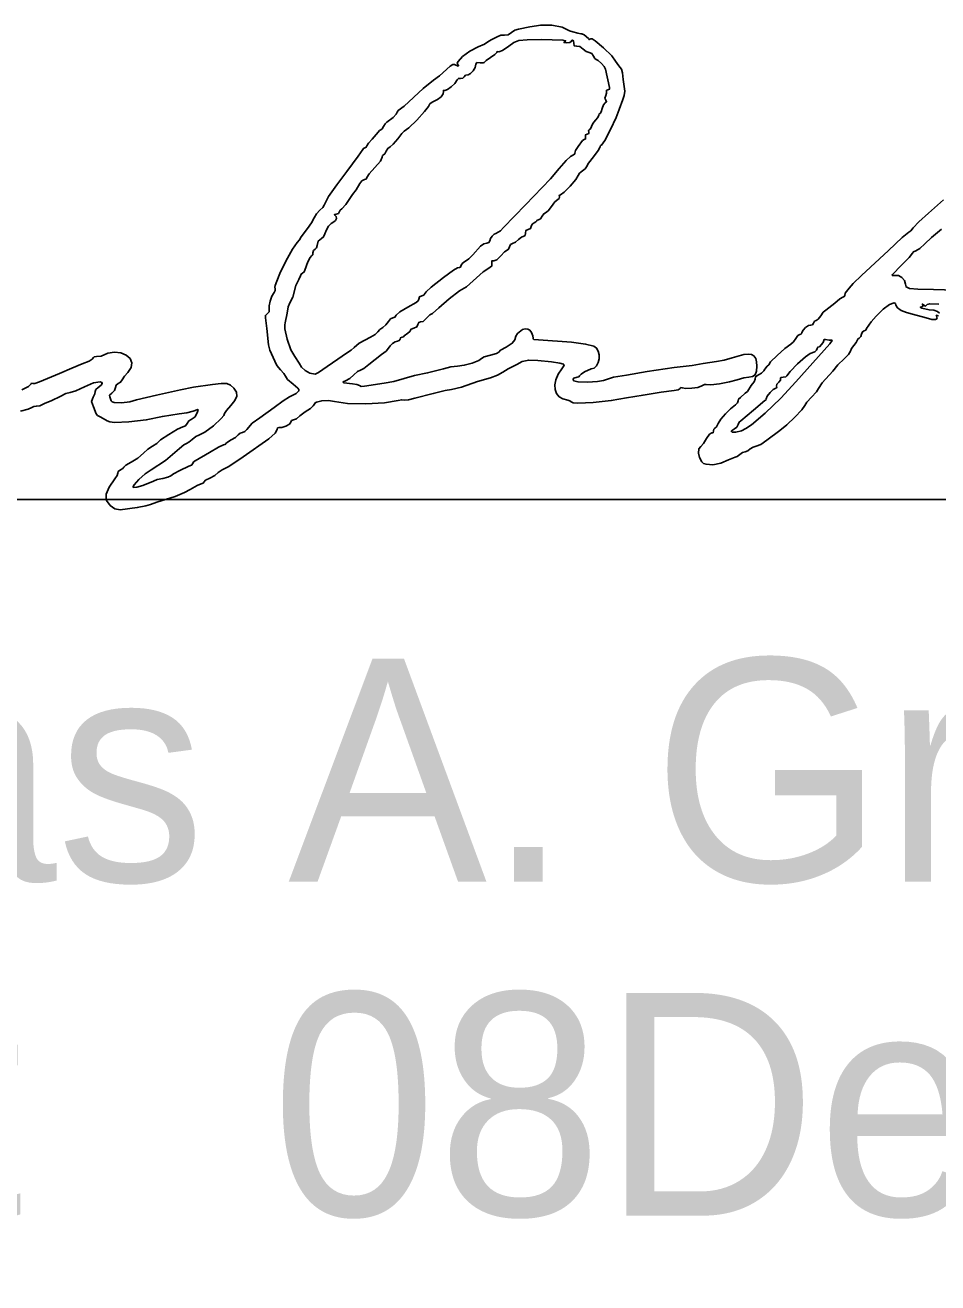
# Model space of a CAD drawing. Extents: x 0 to 34, y 0 to 22.
# Drawn here: x 25.101 to 25.675, y 8.434 to 9.224 of the extents above; entities that cross this region are included whole.
import ezdxf

# ---------------------------------------------------------------- set-up
doc = ezdxf.new("R2010")
doc.units = 0
doc.layers.add('SH_Data', color=7, linetype='Continuous')
doc.layers.add('SH_Text', color=7, linetype='Continuous')

msp = doc.modelspace()

# ---------------------------------------------------------------- linework, layer by layer
at = {"layer": 'SH_Data'}
msp.add_line((24.52788, 8.92624), (28.02788, 8.92624), dxfattribs=at)
at = {"layer": 'SH_Text'}
for points in [[(25.09861, 8.98196), (25.10325, 8.98311), (25.10562, 8.9841), (25.10697, 8.98477), (25.10844, 8.98491), (25.11063, 8.9853), (25.11367, 8.98658), (25.11821, 8.98848), (25.12334, 8.99109), (25.12696, 8.99293), (25.12975, 8.99369), (25.13327, 8.99473), (25.13867, 8.99723), (25.1444, 8.99957), (25.14854, 9.00024), (25.14964, 8.99996), (25.1499, 8.99929), (25.14916, 8.99822), (25.14729, 8.99677), (25.14583, 8.99544), (25.14544, 8.99429), (25.14525, 8.9928), (25.14426, 8.99065), (25.14314, 8.98793), (25.14434, 8.98458), (25.14601, 8.98009), (25.1469, 8.97908), (25.14901, 8.97809), (25.153, 8.97588), (25.15455, 8.97519), (25.15756, 8.97484), (25.1666, 8.97507), (25.17752, 8.97637), (25.18771, 8.97854), (25.19812, 8.98023), (25.20308, 8.98087), (25.20709, 8.98196), (25.20993, 8.98293), (25.21011, 8.9825), (25.20981, 8.98136), (25.20827, 8.97828), (25.20581, 8.97672), (25.20437, 8.97573), (25.2033, 8.97409), (25.20221, 8.97254), (25.20059, 8.97199), (25.19721, 8.97054), (25.19168, 8.96726), (25.18651, 8.96375), (25.18423, 8.9616), (25.18141, 8.95978), (25.17858, 8.95802), (25.17575, 8.95539), (25.17234, 8.95241), (25.16815, 8.94981), (25.1648, 8.94793), (25.1634, 8.9467), (25.16278, 8.94586), (25.1613, 8.94495), (25.15994, 8.94396), (25.15961, 8.94292), (25.15927, 8.94142), (25.15789, 8.93932), (25.15415, 8.93408), (25.1524, 8.9296), (25.15227, 8.92762), (25.15263, 8.9258), (25.15483, 8.92262), (25.15787, 8.92053), (25.16123, 8.91995), (25.17192, 8.92123), (25.17736, 8.92234), (25.18024, 8.92328), (25.18423, 8.92464), (25.1957, 8.92829), (25.20157, 8.93069), (25.20507, 8.93255), (25.20953, 8.93522), (25.2131, 8.93658), (25.21356, 8.93672), (25.21375, 8.9373), (25.21483, 8.9384), (25.21744, 8.93979), (25.22053, 8.94146), (25.22278, 8.94323), (25.22534, 8.94508), (25.22933, 8.94714), (25.23849, 8.9532), (25.2545, 8.96452), (25.25845, 8.9681), (25.25975, 8.97034), (25.26007, 8.97138), (25.26088, 8.9715), (25.26279, 8.97157), (25.2653, 8.97247), (25.2675, 8.97378), (25.26843, 8.97504), (25.2689, 8.97595), (25.27001, 8.97633), (25.27185, 8.9771), (25.27408, 8.97894), (25.27731, 8.98154), (25.28072, 8.98353), (25.28245, 8.98511), (25.28319, 8.98627), (25.28355, 8.98697), (25.28455, 8.98757), (25.28786, 8.98837), (25.29203, 8.98854), (25.29592, 8.98792), (25.304, 8.98675), (25.31551, 8.98651), (25.32718, 8.98713), (25.33579, 8.98858), (25.3381, 8.989), (25.33985, 8.98887), (25.34231, 8.98901), (25.34628, 8.99007), (25.35784, 8.99289), (25.36538, 8.99476), (25.36929, 8.99554), (25.37564, 8.99689), (25.38562, 9.00043), (25.39387, 9.00288), (25.39827, 9.00456), (25.40153, 9.00643), (25.40507, 9.00845), (25.41032, 9.0112), (25.41385, 9.01308), (25.41792, 9.01392), (25.42367, 9.01381), (25.43226, 9.01285), (25.43735, 9.01212), (25.43972, 9.01144), (25.44008, 9.01098), (25.43998, 9.01038), (25.43873, 9.00855), (25.43645, 9.00504), (25.43499, 9.00163), (25.43434, 8.99841), (25.43447, 8.9955), (25.43537, 8.99298), (25.43701, 8.99097), (25.43937, 8.98956), (25.44244, 8.98886), (25.44374, 8.98846), (25.44447, 8.98773), (25.44572, 8.9872), (25.44875, 8.98698), (25.45833, 8.98732), (25.46971, 8.9885), (25.47939, 8.99025), (25.48979, 8.99202), (25.50107, 8.99375), (25.50927, 8.99491), (25.51179, 8.99537), (25.51303, 8.99616), (25.51355, 8.9967), (25.51433, 8.99659), (25.51668, 8.99614), (25.52039, 8.99627), (25.52418, 8.99684), (25.52678, 8.99774), (25.5284, 8.99853), (25.5295, 8.9986), (25.53241, 8.99847), (25.53786, 8.99913), (25.54396, 9.00028), (25.54882, 9.00162), (25.55298, 9.00285), (25.55629, 9.00331), (25.5586, 9.00361), (25.56015, 9.00479), (25.56103, 9.00696), (25.5613, 9.01022), (25.56111, 9.01295), (25.56051, 9.01505), (25.55945, 9.01655), (25.55789, 9.01745), (25.55578, 9.01777), (25.55309, 9.01753), (25.54578, 9.0154), (25.5407, 9.01393), (25.53579, 9.01309), (25.52755, 9.0119), (25.52057, 9.01064), (25.50932, 9.00937), (25.49241, 9.00675), (25.47939, 9.00459), (25.47113, 9.00313), (25.46483, 9.0012), (25.46107, 9.00043), (25.45485, 9.00011), (25.44894, 9.00029), (25.4461, 9.00098), (25.44591, 9.00198), (25.4462, 9.00268), (25.44827, 9.00324), (25.44939, 9.00347), (25.44986, 9.00402), (25.45078, 9.00511), (25.45291, 9.00659), (25.45713, 9.00845), (25.45904, 9.00897), (25.46052, 9.01037), (25.46154, 9.01238), (25.46208, 9.01476), (25.4621, 9.01725), (25.46158, 9.01958), (25.46049, 9.02152), (25.45879, 9.02279), (25.4536, 9.024), (25.44475, 9.02519), (25.42396, 9.02661), (25.42119, 9.02692), (25.42063, 9.02727), (25.42059, 9.02776), (25.42049, 9.02926), (25.41972, 9.03134), (25.41864, 9.03273), (25.41724, 9.03345), (25.41565, 9.03356), (25.41398, 9.03311), (25.41093, 9.03074), (25.40978, 9.02892), (25.40906, 9.02675), (25.40757, 9.02453), (25.40364, 9.02209), (25.40023, 9.02011), (25.39904, 9.01892), (25.39767, 9.01813), (25.39383, 9.01712), (25.38987, 9.01602), (25.38823, 9.01502), (25.38649, 9.01367), (25.38236, 9.01208), (25.37741, 9.01074), (25.37322, 9.01019), (25.36902, 9.00966), (25.36427, 9.00841), (25.35437, 9.00586), (25.34613, 9.00422), (25.3331, 9.00061), (25.32703, 8.9994), (25.31476, 8.99755), (25.31263, 8.99741), (25.31145, 8.99795), (25.30997, 8.99864), (25.30723, 8.99896), (25.3017, 8.9997), (25.30128, 9.00034), (25.30275, 9.001), (25.30537, 9.00233), (25.30805, 9.00461), (25.31037, 9.00671), (25.31214, 9.00758), (25.31425, 9.00866), (25.31741, 9.01127), (25.32533, 9.01746), (25.3283, 9.01964), (25.32983, 9.02137), (25.33074, 9.02287), (25.33222, 9.0243), (25.33393, 9.02536), (25.33549, 9.02579), (25.33656, 9.02619), (25.33701, 9.02711), (25.33739, 9.02803), (25.33831, 9.02841), (25.33923, 9.02863), (25.33961, 9.02914), (25.34183, 9.03088), (25.34326, 9.03183), (25.34356, 9.03269), (25.34398, 9.03342), (25.34568, 9.03406), (25.34766, 9.03489), (25.3483, 9.0363), (25.34873, 9.03753), (25.34998, 9.03796), (25.35149, 9.03822), (25.35213, 9.03894), (25.35573, 9.04245), (25.35732, 9.04326), (25.36132, 9.04674), (25.36791, 9.05239), (25.37437, 9.05749), (25.3787, 9.0601), (25.38916, 9.06936), (25.39346, 9.07226), (25.39481, 9.07315), (25.39481, 9.07485), (25.39472, 9.07639), (25.39588, 9.07645), (25.39777, 9.077), (25.40033, 9.07957), (25.40269, 9.08206), (25.40434, 9.0831), (25.40522, 9.08367), (25.40574, 9.08505), (25.40643, 9.08653), (25.40776, 9.08732), (25.40959, 9.08816), (25.41156, 9.08972), (25.41339, 9.09117), (25.41487, 9.09178), (25.41572, 9.09229), (25.41584, 9.09374), (25.41605, 9.09532), (25.41752, 9.09597), (25.41898, 9.09662), (25.41948, 9.098), (25.41996, 9.09939), (25.42121, 9.10021), (25.42244, 9.10076), (25.42295, 9.10143), (25.42329, 9.10197), (25.42411, 9.1022), (25.42522, 9.10284), (25.42626, 9.10437), (25.42732, 9.1059), (25.42849, 9.10654), (25.43009, 9.10769), (25.4322, 9.11045), (25.43437, 9.11335), (25.43614, 9.11484), (25.43706, 9.11553), (25.43713, 9.11657), (25.43712, 9.11746), (25.43779, 9.11782), (25.44018, 9.11949), (25.44395, 9.12328), (25.44743, 9.12739), (25.44897, 9.13001), (25.44975, 9.1314), (25.45159, 9.13288), (25.45343, 9.13427), (25.4542, 9.13547), (25.45547, 9.13773), (25.45852, 9.14171), (25.46157, 9.1457), (25.46286, 9.14799), (25.46309, 9.14875), (25.46362, 9.14907), (25.46562, 9.15208), (25.4692, 9.15896), (25.47274, 9.16647), (25.47465, 9.17138), (25.47693, 9.17766), (25.47787, 9.18027), (25.47824, 9.18293), (25.47728, 9.19031), (25.47684, 9.19447), (25.47617, 9.19678), (25.4746, 9.19891), (25.47243, 9.20179), (25.47011, 9.20514), (25.46494, 9.21022), (25.45961, 9.21462), (25.45772, 9.2158), (25.45679, 9.2159), (25.45612, 9.21534), (25.45538, 9.21612), (25.45276, 9.21836), (25.45134, 9.21906), (25.45073, 9.21895), (25.44877, 9.21954), (25.44567, 9.22038), (25.4435, 9.22093), (25.43881, 9.22319), (25.43251, 9.2244), (25.42548, 9.22447), (25.41861, 9.22332), (25.4114, 9.222), (25.40911, 9.22141), (25.40704, 9.2199), (25.40501, 9.21838), (25.40274, 9.21827), (25.40037, 9.21818), (25.39799, 9.21713), (25.39433, 9.21535), (25.39216, 9.21396), (25.39004, 9.21254), (25.38622, 9.21076), (25.3809, 9.20803), (25.37632, 9.20474), (25.37346, 9.2017), (25.37298, 9.20054), (25.37329, 9.19976), (25.37393, 9.19906), (25.37356, 9.1988), (25.37115, 9.19967), (25.3702, 9.19973), (25.36858, 9.19877), (25.3618, 9.19269), (25.35798, 9.18987), (25.35163, 9.18472), (25.33964, 9.17365), (25.33593, 9.17078), (25.33527, 9.16982), (25.33453, 9.16847), (25.33274, 9.16652), (25.32876, 9.16352), (25.32758, 9.16251), (25.3266, 9.16081), (25.32574, 9.15927), (25.32485, 9.15862), (25.32404, 9.1582), (25.32338, 9.15719), (25.31951, 9.15275), (25.31716, 9.15027), (25.31618, 9.14854), (25.31579, 9.14769), (25.31488, 9.14734), (25.31396, 9.14705), (25.31357, 9.14636), (25.31075, 9.1421), (25.30359, 9.13257), (25.29727, 9.12402), (25.29205, 9.11681), (25.28927, 9.11136), (25.28851, 9.10988), (25.28668, 9.10815), (25.28457, 9.10595), (25.28314, 9.10335), (25.28147, 9.10023), (25.2788, 9.09677), (25.27489, 9.09135), (25.27393, 9.08961), (25.27235, 9.08788), (25.26953, 9.08374), (25.26533, 9.07618), (25.26143, 9.06839), (25.25953, 9.06357), (25.25859, 9.06075), (25.25828, 9.05971), (25.25849, 9.05874), (25.25853, 9.05766), (25.25782, 9.05635), (25.25652, 9.05412), (25.25543, 9.0511), (25.25477, 9.04807), (25.25478, 9.04583), (25.25473, 9.04424), (25.25356, 9.04311), (25.2524, 9.04201), (25.2524, 9.04049), (25.25325, 9.03382), (25.2544, 9.0235), (25.25523, 9.02019), (25.25628, 9.018), (25.25838, 9.01327), (25.2597, 9.01064), (25.26198, 9.0079), (25.26409, 9.00553), (25.26496, 9.00376), (25.26638, 9.00177), (25.26978, 8.99887), (25.27273, 8.99638), (25.27337, 8.99541), (25.27343, 8.99454), (25.27175, 8.99287), (25.26755, 8.99088), (25.2635, 8.98841), (25.25802, 8.98427), (25.2489, 8.97764), (25.24407, 8.97431), (25.24072, 8.97038), (25.23953, 8.96907), (25.23807, 8.96852), (25.23657, 8.96805), (25.23528, 8.96692), (25.23352, 8.96534), (25.23089, 8.96378), (25.22859, 8.96247), (25.22764, 8.96148), (25.22719, 8.96093), (25.22612, 8.9607), (25.22289, 8.95929), (25.21726, 8.95592), (25.20836, 8.95067), (25.20726, 8.94997), (25.2068, 8.949), (25.20605, 8.948), (25.20423, 8.94726), (25.19855, 8.94458), (25.19472, 8.94248), (25.193, 8.94128), (25.19109, 8.94028), (25.18788, 8.93954), (25.18445, 8.93882), (25.18203, 8.93785), (25.17535, 8.93519), (25.17158, 8.93419), (25.16938, 8.93397), (25.16929, 8.9345), (25.16998, 8.93561), (25.17297, 8.9389), (25.17695, 8.94248), (25.18055, 8.94498), (25.18953, 8.95092), (25.19851, 8.95832), (25.20118, 8.96062), (25.20288, 8.96157), (25.20435, 8.96233), (25.20644, 8.96415), (25.2087, 8.96598), (25.21057, 8.96676), (25.21431, 8.96858), (25.21974, 8.97271), (25.22464, 8.97728), (25.22619, 8.97914), (25.22677, 8.9804), (25.22792, 8.98234), (25.23067, 8.98549), (25.23329, 8.98864), (25.23444, 8.99134), (25.23419, 8.99383), (25.23256, 8.99635), (25.23051, 8.99828), (25.22816, 8.9992), (25.22464, 8.99923), (25.21909, 8.99852), (25.20724, 8.99688), (25.19899, 8.99517), (25.184, 8.99195), (25.17141, 8.98894), (25.16715, 8.98773), (25.16191, 8.98718), (25.15746, 8.98735), (25.15609, 8.98773), (25.15559, 8.98832), (25.15463, 8.99083), (25.15439, 8.99191), (25.15593, 8.99328), (25.15756, 8.9949), (25.15819, 8.99673), (25.15865, 8.9983), (25.15992, 8.99915), (25.16137, 9.00007), (25.16243, 9.00164), (25.16378, 9.00383), (25.16592, 9.00622), (25.16816, 9.00933), (25.16854, 9.01229), (25.16736, 9.01492), (25.16494, 9.01703), (25.1616, 9.01843), (25.15763, 9.01892), (25.15337, 9.01832), (25.14911, 9.01644), (25.14626, 9.01613), (25.14488, 9.01605), (25.1443, 9.0155), (25.14354, 9.01459), (25.14167, 9.01339), (25.13721, 9.01155), (25.13085, 9.00894), (25.12304, 9.00545), (25.11035, 9.00023), (25.10744, 8.99931), (25.10617, 8.9993), (25.10551, 8.99943), (25.10524, 8.99894), (25.10354, 8.99738), (25.09944, 8.99528)], [(25.67859, 9.11466), (25.66904, 9.10633), (25.66301, 9.10082), (25.65949, 9.097), (25.65795, 9.09516), (25.65668, 9.09439), (25.65252, 9.09101), (25.64401, 9.08289), (25.62708, 9.06704), (25.62174, 9.06201), (25.61934, 9.05911), (25.61685, 9.05611), (25.61663, 9.05446), (25.61622, 9.05384), (25.61538, 9.05359), (25.61339, 9.05246), (25.61024, 9.04976), (25.60464, 9.04543), (25.60302, 9.04417), (25.6014, 9.04187), (25.59987, 9.03973), (25.59851, 9.03883), (25.5975, 9.03834), (25.59683, 9.03716), (25.59617, 9.03606), (25.59513, 9.03596), (25.59366, 9.03571), (25.59184, 9.0345), (25.59027, 9.03285), (25.58961, 9.0313), (25.58924, 9.03049), (25.58833, 9.03015), (25.58704, 9.02939), (25.58572, 9.02757), (25.58425, 9.02547), (25.58259, 9.02403), (25.57891, 9.0213), (25.57397, 9.01692), (25.56987, 9.01285), (25.56868, 9.01103), (25.5677, 9.01012), (25.56618, 9.00833), (25.5656, 9.00719), (25.56421, 9.00581), (25.56119, 9.00414), (25.56042, 9.00349), (25.5601, 9.00198), (25.55965, 9.00023), (25.55858, 8.999), (25.55758, 8.99809), (25.5553, 8.99419), (25.55389, 8.99311), (25.55097, 8.99054), (25.54982, 8.98949), (25.54946, 8.98834), (25.54904, 8.98711), (25.54773, 8.98585), (25.54471, 8.98343), (25.54148, 8.98018), (25.53869, 8.97682), (25.537, 8.97405), (25.53588, 8.97198), (25.53492, 8.97112), (25.53431, 8.97062), (25.53406, 8.96941), (25.53375, 8.96828), (25.53291, 8.96815), (25.53152, 8.9674), (25.52971, 8.96459), (25.52779, 8.96152), (25.52608, 8.95975), (25.52482, 8.95814), (25.52452, 8.95556), (25.52513, 8.95264), (25.52662, 8.94996), (25.52776, 8.94905), (25.52937, 8.94846), (25.5336, 8.94822), (25.53855, 8.94917), (25.54344, 8.95126), (25.54756, 8.95289), (25.54896, 8.9534), (25.55055, 8.95463), (25.55225, 8.95586), (25.55389, 8.95637), (25.55548, 8.95688), (25.55706, 8.9581), (25.55884, 8.95933), (25.5609, 8.95984), (25.56371, 8.96083), (25.56749, 8.96361), (25.57559, 8.96974), (25.58, 8.97318), (25.5852, 8.97803), (25.58954, 8.98265), (25.59135, 8.9854), (25.59263, 8.98748), (25.59569, 8.99074), (25.59876, 8.99399), (25.60003, 8.99603), (25.60225, 8.99967), (25.60893, 9.00702), (25.61218, 9.01097), (25.61609, 9.01482), (25.61885, 9.01758), (25.62, 9.01963), (25.62063, 9.02131), (25.62217, 9.02321), (25.6237, 9.02496), (25.62434, 9.0263), (25.6247, 9.02719), (25.62557, 9.02783), (25.62653, 9.02876), (25.62709, 9.03031), (25.62767, 9.03173), (25.62866, 9.03232), (25.62966, 9.03277), (25.63025, 9.03384), (25.63301, 9.03803), (25.6362, 9.04154), (25.64069, 9.04607), (25.64469, 9.04896), (25.64755, 9.04988), (25.64835, 9.04948), (25.64864, 9.04846), (25.64959, 9.04688), (25.65203, 9.04522), (25.65538, 9.04379), (25.65906, 9.04289), (25.66762, 9.04054), (25.67115, 9.03956), (25.67348, 9.03945), (25.6745, 9.04019), (25.67406, 9.04175), (25.67397, 9.04216), (25.67449, 9.04199), (25.67533, 9.04185)], [(25.69965, 9.05752), (25.67235, 9.05829), (25.66242, 9.05856), (25.65716, 9.05903), (25.65508, 9.06), (25.65472, 9.06173), (25.65408, 9.06402), (25.65244, 9.06589), (25.65018, 9.06704), (25.6477, 9.06716), (25.64638, 9.06704), (25.64645, 9.06774), (25.652, 9.07344), (25.65698, 9.07853), (25.65906, 9.08116), (25.65966, 9.08194), (25.6611, 9.08256), (25.66361, 9.08407), (25.66676, 9.08699), (25.67101, 9.09094), (25.67729, 9.09634)], [(25.67601, 9.04349), (25.67475, 9.04452), (25.67252, 9.04529), (25.66959, 9.04565), (25.66485, 9.04663), (25.66393, 9.04724), (25.66501, 9.04751), (25.66562, 9.04781), (25.66545, 9.0486), (25.66532, 9.04912), (25.66627, 9.04849), (25.66732, 9.04789), (25.66774, 9.04821), (25.66831, 9.049), (25.66992, 9.04941), (25.67552, 9.04904)]]:
    msp.add_lwpolyline(points, dxfattribs=at)
for points in [[(25.28576, 9.00624), (25.28374, 9.00508), (25.28041, 9.00584), (25.2775, 9.00734), (25.27517, 9.00947), (25.27357, 9.01212), (25.2709, 9.01626), (25.26849, 9.02036), (25.26617, 9.02704), (25.26471, 9.03364), (25.26454, 9.03607), (25.26487, 9.03747), (25.26609, 9.04348), (25.26681, 9.04749), (25.26783, 9.04999), (25.26956, 9.05359), (25.27155, 9.06091), (25.27337, 9.06472), (25.27451, 9.06701), (25.27489, 9.06797), (25.27581, 9.06866), (25.27673, 9.0694), (25.27711, 9.07046), (25.27905, 9.07571), (25.28056, 9.07845), (25.28163, 9.07963), (25.28212, 9.08015), (25.28232, 9.08139), (25.28271, 9.08278), (25.28363, 9.08366), (25.28455, 9.08456), (25.28494, 9.08602), (25.28561, 9.08874), (25.28772, 9.09029), (25.28895, 9.09139), (25.2898, 9.09326), (25.29071, 9.09575), (25.2921, 9.09807), (25.29373, 9.09989), (25.29537, 9.1009), (25.2965, 9.10172), (25.29703, 9.10297), (25.29688, 9.10424), (25.29599, 9.1051), (25.2958, 9.10543), (25.29686, 9.1056), (25.29825, 9.10602), (25.29882, 9.10694), (25.2993, 9.1081), (25.30045, 9.10909), (25.30303, 9.11166), (25.30714, 9.11798), (25.30935, 9.12107), (25.3118, 9.12499), (25.31311, 9.12667), (25.31459, 9.12737), (25.31571, 9.12776), (25.31618, 9.12869), (25.31764, 9.13109), (25.32115, 9.13499), (25.32469, 9.13901), (25.32587, 9.14148), (25.32597, 9.14255), (25.32656, 9.143), (25.32748, 9.14366), (25.32836, 9.14525), (25.32941, 9.14696), (25.33073, 9.1479), (25.33277, 9.14957), (25.33555, 9.15303), (25.33812, 9.15637), (25.33965, 9.15775), (25.34248, 9.15992), (25.34748, 9.16483), (25.35236, 9.17012), (25.35481, 9.1734), (25.35577, 9.17492), (25.35727, 9.17603), (25.3605, 9.17771), (25.36285, 9.17949), (25.36418, 9.18125), (25.36432, 9.18281), (25.36434, 9.18356), (25.36519, 9.18349), (25.36684, 9.18394), (25.36918, 9.18563), (25.37144, 9.18788), (25.37283, 9.19002), (25.37366, 9.19098), (25.37503, 9.19104), (25.37639, 9.19109), (25.37723, 9.19197), (25.37818, 9.19294), (25.37973, 9.19335), (25.38138, 9.19402), (25.38301, 9.19568), (25.38425, 9.19785), (25.38475, 9.20003), (25.38531, 9.20098), (25.38736, 9.20085), (25.3892, 9.20071), (25.38996, 9.2011), (25.39111, 9.20231), (25.39387, 9.20415), (25.39663, 9.20604), (25.39777, 9.20736), (25.39816, 9.20787), (25.39909, 9.20778), (25.40142, 9.20852), (25.40543, 9.2113), (25.40858, 9.21362), (25.41175, 9.21482), (25.41686, 9.21529), (25.42582, 9.2154), (25.43935, 9.21513), (25.44112, 9.21465), (25.44009, 9.21388), (25.44015, 9.21356), (25.44183, 9.21338), (25.44382, 9.21358), (25.44465, 9.21418), (25.4449, 9.21479), (25.44551, 9.21505), (25.44605, 9.21447), (25.44616, 9.21309), (25.44639, 9.21157), (25.44801, 9.21137), (25.45006, 9.21096), (25.4521, 9.20941), (25.45405, 9.20787), (25.45591, 9.20723), (25.45745, 9.20665), (25.45854, 9.20506), (25.45937, 9.20353), (25.46021, 9.20289), (25.46163, 9.20216), (25.46355, 9.20042), (25.46527, 9.1984), (25.4661, 9.19682), (25.46859, 9.18531), (25.4686, 9.18417), (25.46766, 9.1838), (25.46682, 9.18355), (25.46677, 9.18295), (25.46686, 9.18181), (25.46633, 9.18029), (25.4658, 9.17863), (25.46631, 9.17733), (25.46677, 9.17633), (25.46599, 9.1757), (25.46491, 9.17444), (25.46413, 9.17212), (25.4635, 9.16994), (25.46278, 9.16904), (25.46224, 9.1687), (25.46201, 9.16789), (25.46139, 9.1665), (25.45991, 9.16477), (25.45828, 9.16276), (25.45729, 9.16071), (25.45668, 9.15924), (25.45594, 9.15862), (25.45551, 9.15824), (25.45562, 9.15732), (25.45561, 9.15635), (25.45462, 9.15602), (25.45358, 9.15562), (25.45358, 9.15428), (25.45361, 9.15299), (25.45281, 9.15255), (25.45159, 9.15189), (25.44898, 9.14821), (25.44726, 9.14574), (25.44679, 9.14408), (25.44671, 9.14332), (25.44594, 9.143), (25.44418, 9.14189), (25.44132, 9.13932), (25.43704, 9.13439), (25.43148, 9.12796), (25.41579, 9.11163), (25.40211, 9.09723), (25.40005, 9.09513), (25.39726, 9.09355), (25.39607, 9.09304), (25.39482, 9.09183), (25.39383, 9.09032), (25.39343, 9.08889), (25.39292, 9.08782), (25.39148, 9.08741), (25.38967, 9.08694), (25.38759, 9.08557), (25.38271, 9.08021), (25.38033, 9.07764), (25.37807, 9.07609), (25.37641, 9.07501), (25.37546, 9.07355), (25.37496, 9.07245), (25.37438, 9.07222), (25.37312, 9.0719), (25.37068, 9.07051), (25.36426, 9.06581), (25.35668, 9.05977), (25.35336, 9.05688), (25.35223, 9.05527), (25.35196, 9.0547), (25.3507, 9.0543), (25.34923, 9.05365), (25.34873, 9.05229), (25.34838, 9.0513), (25.34723, 9.0502), (25.34189, 9.04718), (25.33682, 9.04429), (25.33463, 9.04219), (25.33385, 9.04104), (25.33259, 9.04057), (25.33109, 9.03986), (25.32973, 9.03815), (25.32817, 9.03608), (25.32617, 9.03449), (25.3243, 9.03317), (25.32304, 9.03174), (25.32139, 9.03014), (25.31855, 9.02842), (25.31141, 9.02464), (25.30823, 9.02194), (25.30623, 9.02013), (25.30345, 9.01839), (25.29795, 9.01463), (25.29129, 9.01003)], [(25.57634, 8.98994), (25.56657, 8.98051), (25.55781, 8.97327), (25.55426, 8.97088), (25.55151, 8.96952), (25.54803, 8.96868), (25.54577, 8.96871), (25.54529, 8.969), (25.54533, 8.96944), (25.5473, 8.9707), (25.54876, 8.97187), (25.54952, 8.97347), (25.55014, 8.97496), (25.55126, 8.97587), (25.55917, 8.98242), (25.56633, 8.98848), (25.56684, 8.98884), (25.56704, 8.98969), (25.5678, 8.99137), (25.56956, 8.99357), (25.57159, 8.99548), (25.57313, 8.9963), (25.57372, 8.99667), (25.57368, 8.99757), (25.57385, 8.99885), (25.57499, 9.00011), (25.57608, 9.00127), (25.5762, 9.0023), (25.57638, 9.00299), (25.57784, 9.00324), (25.57941, 9.00348), (25.58007, 9.00407), (25.58213, 9.00685), (25.58678, 9.01158), (25.59172, 9.01604), (25.59465, 9.01803), (25.5976, 9.0192), (25.59872, 9.02028), (25.59916, 9.02135), (25.59956, 9.02205), (25.60052, 9.02234), (25.60285, 9.02508), (25.60348, 9.02685), (25.60443, 9.02692), (25.60676, 9.02655), (25.6081, 9.02657), (25.60862, 9.02619), (25.60719, 9.02417), (25.58568, 9.00025)]]:
    msp.add_lwpolyline(points, close=True, dxfattribs=at)

# ---------------------------------------------------------------- texts
for s, p in [('Douglas A. Gruver, P.E.', (24.52788, 8.68624)), ('District       Deputy Director', (24.52788, 8.47624)), ('              08', (24.52788, 8.47624))]:
    msp.add_text(s, height=0.1399997, dxfattribs=at).set_placement(p)

doc.saveas('drawing.dxf')
